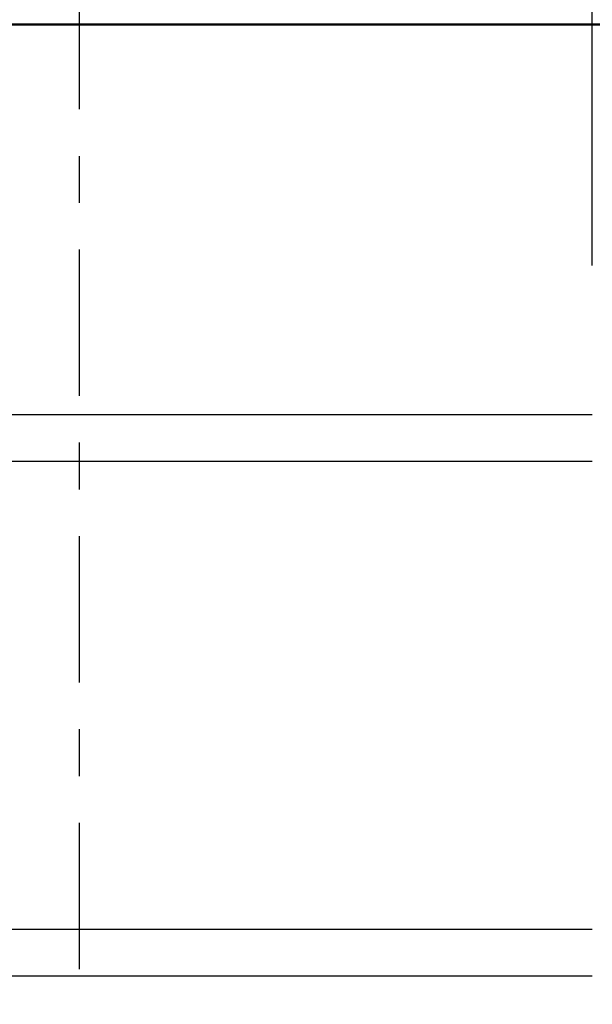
# Model space of a CAD drawing. Header units: inches. Extents: x 170 to 312, y 215 to 248.
# Tile 338 of 410: x 278.73 to 279.95, y 222.01 to 224.11. Entities that reach past the tile are written whole.
import ezdxf

# ---------------------------------------------------------------- set-up
doc = ezdxf.new("R2010")
doc.units = ezdxf.units.IN
doc.header["$LTSCALE"] = 0.25
doc.header["$MEASUREMENT"] = 0
doc.linetypes.add('CENTER', pattern=[2, 1.25, -0.25, 0.25, -0.25])
for name, color, linetype in [('ANNOTATIONS', 1, 'Continuous'), ('SECTION CUTS', 6, 'CENTER'), ('STANDARD MOTOR RH', 7, 'Continuous')]:
    doc.layers.add(name, color=color, linetype=linetype)
doc.styles.add('ARIAL', font='arial.ttf', dxfattribs={"height": 0.09375})
doc.dimstyles.new('STANDARD$0', dxfattribs={"dimtxt": 0.09375, "dimasz": 0.09375, "dimexe": 0.03125, "dimexo": 0.046875, "dimgap": 0.09, "dimtad": 0, "dimtih": 1, "dimtoh": 1, "dimdec": 4, "dimzin": 0, "dimdsep": 46, "dimtxsty": 'ARIAL', "dimcen": 0.09, "dimadec": 0, "dimazin": 0, "dimtfac": 1, "dimtdec": 4, "dimtofl": 0, "dimtmove": 0, "dimatfit": 1, "dimfxl": 1, "dimtolj": 1, "dimtzin": 0, "dimarcsym": 0})

# ---------------------------------------------------------------- blocks, each defined once
blk = doc.blocks.new('*D225')
at = {"layer": 'ANNOTATIONS', "color": 0, "lineweight": -2, "transparency": 16777216}
for p, q in [((279.9532, 223.5854), (279.9532, 225.1525)), ((281.0468, 224.5784), (281.0468, 225.1525)), ((280.047, 225.1213), (280.2149, 225.1213)), ((280.9531, 225.1213), (280.7851, 225.1213))]:
    blk.add_line(p, q, dxfattribs=at)
at = {"layer": 'ANNOTATIONS', "color": 0, "transparency": 16777216}
for points in [[(280.047, 225.1369), (280.047, 225.1057), (279.9532, 225.1213)], [(280.9531, 225.1369), (280.9531, 225.1057), (281.0468, 225.1213)]]:
    blk.add_solid(points, dxfattribs=at)
at = {"layer": 'defpoints', "color": 0, "transparency": 16777216}
for p in [(279.9532, 225.1213), (281.0468, 224.5315), (279.9532, 223.5385)]:
    blk.add_point(p, dxfattribs=at)
at = {"layer": 'ANNOTATIONS', "color": 0, "transparency": 16777216, "insert": (280.5, 225.1213), "char_height": 0.09375, "attachment_point": 5, "style": 'ARIAL'}
blk.add_mtext('\\A1;17 3/8"', dxfattribs=at)

msp = doc.modelspace()

# ---------------------------------------------------------------- linework, layer by layer
at = {"layer": 'SECTION CUTS'}
msp.add_line((278.85592, 220.24435), (278.85592, 225.20021), dxfattribs=at)
at = {"layer": 'STANDARD MOTOR RH'}
for p, q in [((280.46142, 224.10101), (274.43798, 224.10101)), ((274.43798, 224.09954), (280.44579, 224.09954)), ((279.95323, 223.26662), (274.95323, 223.26656)), ((279.95323, 223.16662), (274.95323, 223.16662)), ((279.95323, 222.16665), (274.95323, 222.16659)), ((279.95323, 222.06665), (274.95323, 222.06665))]:
    msp.add_line(p, q, dxfattribs=at)

# ---------------------------------------------------------------- dimensions: what is measured, and where the dimension line sits
at = {"layer": 'ANNOTATIONS'}
dim = msp.add_linear_dim(base=(279.95323, 225.1213), p1=(281.04685, 224.53154), p2=(279.95323, 223.53851), text='17 3/8"', dimstyle='STANDARD$0', dxfattribs=at)
dim.commit()
dim.dimension.update_dxf_attribs({"geometry": '*D225', "text_midpoint": (280.50004, 225.1213), "dimtype": 160})

doc.saveas('drawing.dxf')
